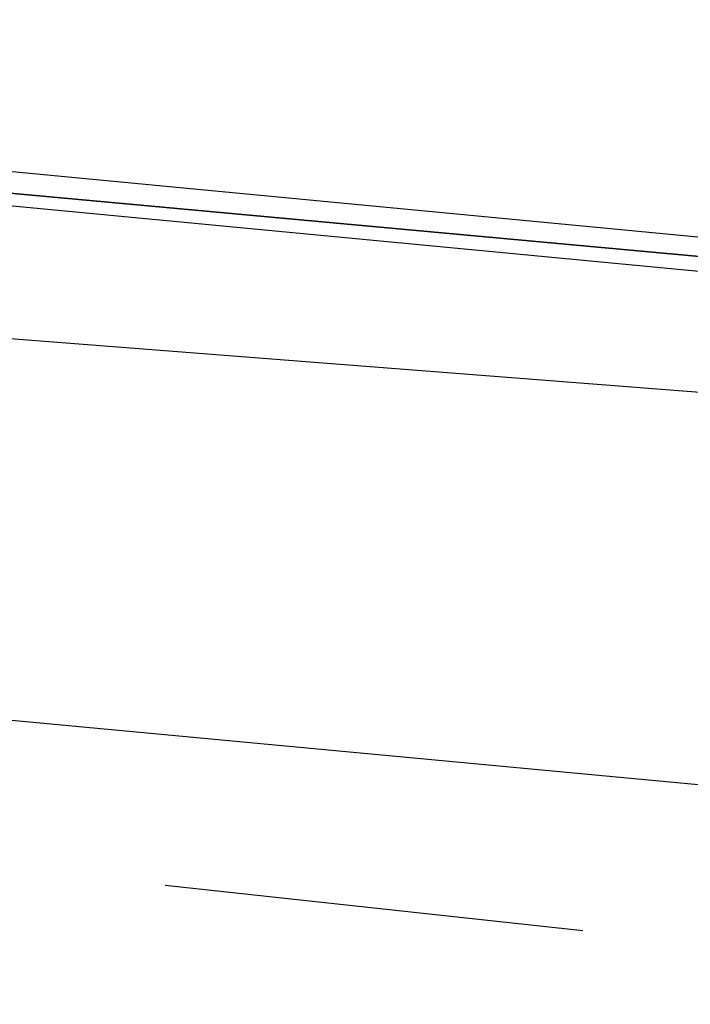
# Model space of a CAD drawing. Header units: feet. Extents: x -79 to 198, y -22 to 181.
# Tile 730 of 982: x 96.148 to 96.94, y 152.811 to 153.973. Entities that reach past the tile are written whole.
import ezdxf

# ---------------------------------------------------------------- set-up
doc = ezdxf.new("R2010")
doc.units = ezdxf.units.FT
doc.layers.add('A-AREA-UNIDAD', color=30, linetype='CONTINUOUS')
doc.layers.add('A-LINEA', color=7, linetype='CONTINUOUS')

msp = doc.modelspace()

# ---------------------------------------------------------------- linework, layer by layer
at = {"layer": 'A-AREA-UNIDAD'}
msp.add_lwpolyline([(122.848, 148.0889), (115.808, 150.2578), (115.2, 150.2578), (115.168, 150.4178), (111.328, 151.2178), (111.28, 151.3778), (104, 152.7289), (99.072, 153.3689), (92.192, 153.9022), (87.92, 153.9733), (87.92, 152.7289), (87.2, 149.8133), (91.36, 148.8889), (91.52, 148.5333), (92.672, 148.4089), (92.72, 147.2889), (92.512, 146.4889), (94.848, 146.0622), (96.96, 145.4222), (97.088, 143.9822), (93.088, 127.1644), (96.32, 126.4178)], dxfattribs=at)
at = {"layer": 'A-LINEA'}
for p, q in [((99.4933, 152.8311), (95.8, 153.1778)), ((99.4933, 152.8311), (95.8, 153.1778)), ((96.8133, 152.8978), (96.32, 152.9511)), ((96.8133, 152.8978), (96.32, 152.9511))]:
    msp.add_line(p, q, dxfattribs=at)
for points in [[(99.6667, 153.4578), (95.7467, 153.8311), (95.7467, 153.8178), (95.7467, 153.8044), (99.6667, 153.4444), (99.6667, 153.4578)], [(99.6667, 153.4578), (95.7467, 153.8311), (95.7467, 153.8178), (95.7467, 153.8044), (99.6667, 153.4444), (99.6667, 153.4578)], [(99.6667, 153.4311), (99.6667, 153.4444), (95.7467, 153.8044), (95.7333, 153.8044), (95.7333, 153.7911), (95.7467, 153.7911), (99.6667, 153.4178), (99.6667, 153.4311)], [(99.6667, 153.4311), (99.6667, 153.4444), (95.7467, 153.8044), (95.7333, 153.8044), (95.7333, 153.7911), (95.7467, 153.7911), (99.6667, 153.4178), (99.6667, 153.4311)]]:
    msp.add_lwpolyline(points, dxfattribs=at)

doc.saveas('drawing.dxf')
